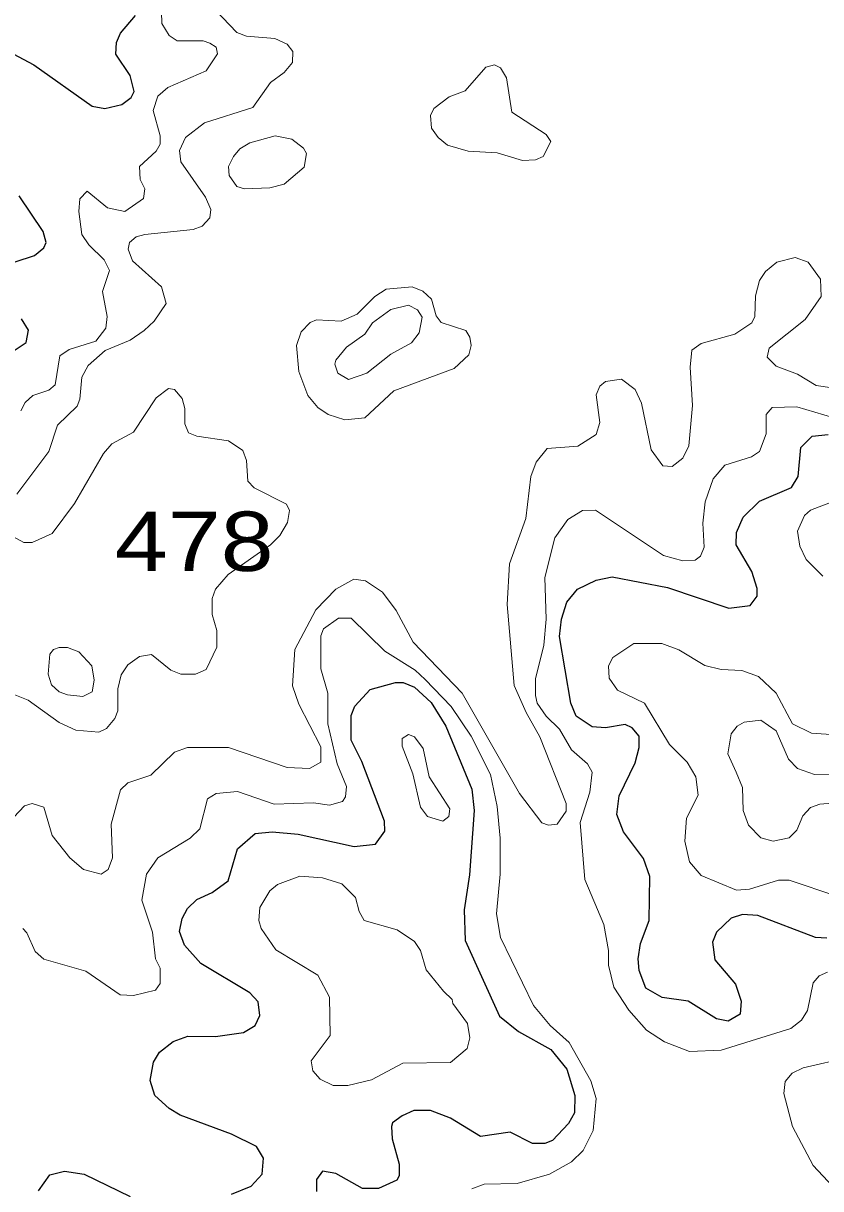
# Model space of a CAD drawing. Extents: x 577 to 602.9, y 7483.8 to 7511.6.
# Drawn here: x 586.602 to 587.677, y 7495.458 to 7497.028 of the extents above; entities that cross this region are included whole.
import ezdxf
from ezdxf.enums import TextEntityAlignment as Align

# ---------------------------------------------------------------- set-up
doc = ezdxf.new("R2010")
doc.units = 0
doc.header["$LTSCALE"] = 0.032
doc.layers.add('1', color=7, linetype='Continuous', lineweight=25)
doc.layers.add('2', color=7, linetype='Continuous', lineweight=13)
doc.layers.add('61', color=7, linetype='Continuous')

msp = doc.modelspace()

# ---------------------------------------------------------------- linework, layer by layer
at = {"layer": '1'}
for points in [[(586.5885, 7496.9869), (586.6163, 7496.9717), (586.695, 7496.9161), (586.7117, 7496.9129), (586.7348, 7496.9185), (586.7475, 7496.928), (586.7515, 7496.936), (586.7459, 7496.9574), (586.7268, 7496.9861), (586.7276, 7497.002), (586.7332, 7497.0147), (586.7531, 7497.0385)], [(586.563, 7496.6974), (586.6171, 7496.7149), (586.6298, 7496.7252), (586.633, 7496.7324), (586.629, 7496.7475), (586.5964, 7496.7952)], [(586.5885, 7496.5861), (586.606, 7496.598), (586.6092, 7496.6147), (586.5996, 7496.6298)], [(587.5721, 7496.3626), (587.5944, 7496.3841), (587.6373, 7496.4024), (587.6461, 7496.4175), (587.65, 7496.4565), (587.6652, 7496.4716), (587.6866, 7496.474)], [(587.685, 7495.7957), (587.6699, 7495.7965), (587.592, 7495.8259), (587.5713, 7495.8275), (587.5562, 7495.8227), (587.5363, 7495.8036), (587.5308, 7495.7901), (587.534, 7495.7663), (587.5618, 7495.7337), (587.5697, 7495.7106), (587.5681, 7495.6931), (587.5522, 7495.6836), (587.5363, 7495.6867), (587.4982, 7495.7106), (587.4632, 7495.7154), (587.4409, 7495.7281), (587.4322, 7495.7519), (587.4306, 7495.7678), (587.4338, 7495.7885), (587.4457, 7495.8195), (587.4465, 7495.8784), (587.4377, 7495.903), (587.4107, 7495.9388), (587.402, 7495.9619), (587.4051, 7495.9873), (587.4266, 7496.0318), (587.4322, 7496.0525), (587.4322, 7496.0676), (587.4226, 7496.0788), (587.4131, 7496.0835), (587.3868, 7496.0788), (587.3686, 7496.0804), (587.3471, 7496.0947), (587.3399, 7496.1122), (587.3248, 7496.202), (587.3272, 7496.2251), (587.3344, 7496.2481), (587.3487, 7496.2656), (587.3741, 7496.2776), (587.3956, 7496.2823), (587.4703, 7496.268), (587.553, 7496.2402), (587.5817, 7496.2434), (587.5912, 7496.2561), (587.5912, 7496.2664), (587.584, 7496.2895), (587.5626, 7496.3253), (587.5634, 7496.342), (587.5721, 7496.3626)], [(586.8565, 7495.8569), (586.8779, 7495.8728), (586.8907, 7495.9157), (586.9145, 7495.9364), (586.9376, 7495.9388), (586.9726, 7495.9356), (587.0481, 7495.9189), (587.0767, 7495.9221), (587.0894, 7495.9396), (587.0887, 7495.9531), (587.0584, 7496.0334), (587.0441, 7496.0621), (587.0441, 7496.0955), (587.0489, 7496.1082), (587.0696, 7496.1304), (587.1038, 7496.14), (587.1141, 7496.14), (587.1292, 7496.1336), (587.1515, 7496.113), (587.1714, 7496.0811), (587.2063, 7495.9961), (587.2095, 7495.9674), (587.2032, 7495.8808), (587.196, 7495.8338), (587.1976, 7495.7925), (587.2437, 7495.6907), (587.2692, 7495.67), (587.3129, 7495.6454), (587.3344, 7495.6191), (587.3455, 7495.5834), (587.3447, 7495.5603), (587.3367, 7495.546), (587.3153, 7495.5229), (587.3049, 7495.519), (587.2882, 7495.519), (587.258, 7495.5341), (587.2183, 7495.5285), (587.1777, 7495.5531), (587.1507, 7495.5635), (587.1284, 7495.5635), (587.1125, 7495.5563), (587.0998, 7495.5468), (587.0982, 7495.542), (587.099, 7495.5253), (587.1085, 7495.4911), (587.1085, 7495.4752), (587.1054, 7495.4697), (587.0807, 7495.4585), (587.0592, 7495.4585), (587.0234, 7495.4784), (587.0052, 7495.4816), (586.9972, 7495.4705), (586.9972, 7495.4545)], [(586.8827, 7495.4506), (586.9089, 7495.4617), (586.9241, 7495.4776), (586.9256, 7495.4991), (586.9161, 7495.515), (586.8827, 7495.5317), (586.8135, 7495.5571), (586.7984, 7495.5659), (586.7793, 7495.5834), (586.773, 7495.604), (586.7777, 7495.6287), (586.7857, 7495.6422), (586.804, 7495.6565), (586.8239, 7495.6637), (586.8612, 7495.6629), (586.8986, 7495.6684), (586.9145, 7495.678), (586.9209, 7495.6915), (586.9185, 7495.7098), (586.9074, 7495.7217), (586.8414, 7495.7615), (586.8191, 7495.7861), (586.8127, 7495.8044), (586.8159, 7495.8219), (586.8231, 7495.8354), (586.8358, 7495.8474), (586.8565, 7495.8569)], [(586.6227, 7495.4553), (586.6378, 7495.4768), (586.6577, 7495.4816), (586.6839, 7495.4776), (586.7459, 7495.4474)]]:
    msp.add_lwpolyline(points, dxfattribs=at)
at = {"layer": '2'}
for points in [[(586.9654, 7496.99), (586.9575, 7496.9996), (586.9408, 7497.0075), (586.9026, 7497.0107), (586.8899, 7497.0155), (586.8612, 7497.0457)], [(586.7881, 7497.0433), (586.7889, 7497.0274), (586.7984, 7497.0115), (586.8095, 7497.0043), (586.8445, 7497.0043), (586.8533, 7497.0012), (586.862, 7496.9956), (586.8636, 7496.9869), (586.8485, 7496.9638), (586.7968, 7496.9415), (586.7833, 7496.9296), (586.7769, 7496.9105), (586.7865, 7496.8763), (586.7865, 7496.8652), (586.7809, 7496.8556), (586.7587, 7496.835), (586.7595, 7496.8175), (586.7658, 7496.8048), (586.7642, 7496.792), (586.7388, 7496.7745), (586.7157, 7496.7793)], [(586.5933, 7496.3937), (586.6362, 7496.4509), (586.6481, 7496.4867), (586.6744, 7496.5121), (586.6783, 7496.5217), (586.6807, 7496.5511), (586.6895, 7496.567), (586.7125, 7496.5869), (586.7459, 7496.6012), (586.765, 7496.6139), (586.7785, 7496.6266), (586.7944, 7496.6505), (586.7881, 7496.6728), (586.7491, 7496.7077), (586.7435, 7496.7236), (586.7451, 7496.7324), (586.7539, 7496.7403), (586.7658, 7496.7435), (586.831, 7496.7499), (586.8429, 7496.7547), (586.8533, 7496.7658), (586.8549, 7496.7769), (586.8477, 7496.7936), (586.8143, 7496.8413), (586.8127, 7496.8564), (586.8207, 7496.8739), (586.8461, 7496.8938), (586.9113, 7496.9145), (586.9352, 7496.9479), (586.9535, 7496.9614), (586.9646, 7496.9749), (586.9654, 7496.99)], [(586.7157, 7496.7793), (586.6879, 7496.8016), (586.6783, 7496.7912), (586.6768, 7496.7745), (586.6807, 7496.7435), (586.6903, 7496.7292), (586.7109, 7496.7093), (586.7181, 7496.695), (586.7086, 7496.6664), (586.7149, 7496.633), (586.7133, 7496.6171), (586.6998, 7496.5996), (586.664, 7496.5885), (586.6513, 7496.5797), (586.6449, 7496.5408), (586.6362, 7496.5336), (586.6147, 7496.5264), (586.6044, 7496.5169), (586.5988, 7496.5058)], [(587.6922, 7496.5368), (587.6707, 7496.54), (587.6453, 7496.5551), (587.6167, 7496.5662), (587.6047, 7496.5781), (587.6071, 7496.5901), (587.6556, 7496.629), (587.6771, 7496.66), (587.6763, 7496.6831), (587.6596, 7496.7062), (587.6421, 7496.7125), (587.6174, 7496.7062), (587.6023, 7496.6934), (587.5944, 7496.6815), (587.5888, 7496.6608), (587.588, 7496.633), (587.584, 7496.6243), (587.561, 7496.6091), (587.5157, 7496.5964), (587.5029, 7496.5877), (587.5006, 7496.5646), (587.5037, 7496.5129), (587.499, 7496.4589), (587.491, 7496.4422), (587.4767, 7496.431), (587.464, 7496.4318), (587.4481, 7496.4533), (587.4354, 7496.5161), (587.4266, 7496.5344), (587.4083, 7496.5487), (587.3868, 7496.5455), (587.3789, 7496.5392), (587.3741, 7496.5272), (587.3789, 7496.4899), (587.3741, 7496.474), (587.3495, 7496.4581), (587.3081, 7496.4549), (587.293, 7496.4366), (587.2859, 7496.4175), (587.2795, 7496.361), (587.2572, 7496.2998), (587.2541, 7496.245), (587.2636, 7496.136), (587.2797, 7496.0994), (587.2983, 7496.0669), (587.3336, 7495.977), (587.3336, 7495.9666), (587.3216, 7495.9491), (587.3097, 7495.9476), (587.301, 7495.9507), (587.2707, 7495.9905), (587.1936, 7496.1257), (587.1276, 7496.1941), (587.1046, 7496.237), (587.0863, 7496.2617), (587.0632, 7496.2768), (587.0473, 7496.2791), (587.0234, 7496.2656), (586.9964, 7496.2378), (586.9678, 7496.1845), (586.9646, 7496.1352), (586.9734, 7496.1106), (587.0028, 7496.0533), (587.0028, 7496.0326), (586.9877, 7496.0239), (586.9575, 7496.0255), (586.8787, 7496.0525), (586.8231, 7496.0525), (586.8056, 7496.0462), (586.7738, 7496.0151), (586.7428, 7496.0048), (586.7332, 7495.9953), (586.7205, 7495.9491), (586.7221, 7495.9038), (586.7165, 7495.8879), (586.707, 7495.8816), (586.6831, 7495.8879), (586.6648, 7495.9038), (586.641, 7495.934), (586.6298, 7495.9722), (586.6139, 7495.977), (586.6036, 7495.9738), (586.5742, 7495.9428)], [(586.5885, 7496.1241), (586.6084, 7496.1161), (586.6505, 7496.0859), (586.6728, 7496.0756), (586.7038, 7496.0732), (586.7141, 7496.078), (586.7253, 7496.0915), (586.7292, 7496.1018), (586.7292, 7496.1312), (586.734, 7496.1503), (586.7428, 7496.1638), (586.7587, 7496.175), (586.7746, 7496.1774), (586.8008, 7496.1567), (586.8143, 7496.1511), (586.8342, 7496.1511), (586.8485, 7496.1575), (586.8628, 7496.1877), (586.8628, 7496.21), (586.8565, 7496.2314), (586.8565, 7496.2529), (586.8612, 7496.2656), (586.8779, 7496.2855), (586.9352, 7496.3253), (586.9479, 7496.338), (586.9582, 7496.3555), (586.9606, 7496.3714), (586.9567, 7496.3801), (586.9132, 7496.4021), (586.9044, 7496.4112), (586.9026, 7496.439), (586.8978, 7496.4525), (586.8787, 7496.4652), (586.8358, 7496.4716), (586.8247, 7496.4763), (586.8199, 7496.4883), (586.8199, 7496.509), (586.8159, 7496.5225), (586.8056, 7496.5344), (586.7976, 7496.536), (586.7809, 7496.5233), (586.7507, 7496.4771), (586.7213, 7496.4612), (586.7102, 7496.4485), (586.6712, 7496.3809), (586.641, 7496.3404), (586.6139, 7496.3284), (586.6028, 7496.3284), (586.5837, 7496.3388)], [(587.6858, 7495.7496), (587.6747, 7495.7448), (587.6667, 7495.7352), (587.6588, 7495.6979), (587.6508, 7495.6851), (587.6365, 7495.674), (587.5427, 7495.6446), (587.4998, 7495.6427), (587.4664, 7495.6557), (587.4417, 7495.6716), (587.4179, 7495.6987), (587.398, 7495.7297), (587.3908, 7495.7591), (587.3908, 7495.779), (587.3845, 7495.814), (587.359, 7495.8744), (587.3527, 7495.9515), (587.3654, 7495.9921), (587.3686, 7496.0191), (587.3622, 7496.0303), (587.3407, 7496.0493), (587.3248, 7496.0772), (587.3065, 7496.0947), (587.2946, 7496.1122), (587.2922, 7496.1225), (587.2922, 7496.1448), (587.3034, 7496.1901), (587.3065, 7496.2251), (587.3049, 7496.2815), (587.3185, 7496.3348), (587.336, 7496.3595), (587.3558, 7496.3714), (587.3733, 7496.3722), (587.4648, 7496.311), (587.491, 7496.3038), (587.5077, 7496.3046), (587.5149, 7496.3102), (587.5196, 7496.3221), (587.518, 7496.3547), (587.5212, 7496.3833), (587.5316, 7496.4143), (587.5475, 7496.4326), (587.5833, 7496.4437), (587.5944, 7496.4509), (587.6031, 7496.4748), (587.6031, 7496.501), (587.6111, 7496.5105), (587.6445, 7496.5113), (587.693, 7496.497)], [(587.6898, 7496.3825), (587.6628, 7496.3722), (587.6548, 7496.365), (587.6453, 7496.3436), (587.6485, 7496.3237), (587.6572, 7496.3054), (587.6795, 7496.2831)], [(586.6012, 7495.8084), (586.6068, 7495.8028), (586.6179, 7495.7774), (586.6298, 7495.7671), (586.6863, 7495.7511), (586.7324, 7495.7193), (586.7507, 7495.7185), (586.7801, 7495.7257), (586.7865, 7495.7344), (586.7865, 7495.7551), (586.7801, 7495.7678), (586.7761, 7495.8036), (586.7618, 7495.8466), (586.7682, 7495.8816), (586.7833, 7495.9038), (586.827, 7495.9301), (586.8398, 7495.9428), (586.8501, 7495.9833), (586.862, 7495.9905), (586.8907, 7495.9929), (586.94, 7495.9762), (586.9932, 7495.9778), (587.0147, 7495.9746), (587.0322, 7495.9794), (587.0362, 7495.9857), (587.0378, 7496), (587.025, 7496.0303), (587.0123, 7496.0843), (587.0123, 7496.1257), (587.0028, 7496.1583), (587.0028, 7496.2028), (587.0068, 7496.2124), (587.0266, 7496.2267), (587.0441, 7496.2267), (587.0894, 7496.1821), (587.13, 7496.1567), (587.1435, 7496.144), (587.1785, 7496.1074), (587.2055, 7496.0676), (587.2318, 7496.0159), (587.2405, 7495.973), (587.2445, 7495.9301), (587.2445, 7495.8816), (587.2397, 7495.8283), (587.2453, 7495.7965), (587.2898, 7495.705), (587.3121, 7495.678), (587.3375, 7495.6549), (587.367, 7495.6032), (587.3741, 7495.5794), (587.3701, 7495.5365), (587.3566, 7495.5094), (587.3407, 7495.4943), (587.3113, 7495.4776), (587.2676, 7495.4649), (587.223, 7495.4641), (587.2063, 7495.4577)], [(587.7232, 7496.0676), (587.6644, 7496.0716), (587.6389, 7496.0843), (587.6167, 7496.1257), (587.5928, 7496.1479), (587.5705, 7496.1559), (587.5427, 7496.1575), (587.5204, 7496.163), (587.4854, 7496.1837), (587.4624, 7496.1925), (587.425, 7496.1925), (587.3964, 7496.1734), (587.3908, 7496.1623), (587.3916, 7496.1456), (587.4027, 7496.1297), (587.4393, 7496.1122), (587.4727, 7496.0565), (587.4966, 7496.0326), (587.5085, 7496.0128), (587.5117, 7495.9881), (587.4958, 7495.9571), (587.4934, 7495.9261), (587.4998, 7495.8983), (587.5157, 7495.88), (587.5634, 7495.8601), (587.5809, 7495.8617), (587.6198, 7495.8736), (587.6341, 7495.8736), (587.6986, 7495.8521)], [(587.7288, 7496.0167), (587.6683, 7496.0159), (587.6453, 7496.0239), (587.6333, 7496.0366), (587.6167, 7496.0748), (587.596, 7496.0891), (587.5737, 7496.0867), (587.5642, 7496.0811), (587.5562, 7496.0708), (587.5514, 7496.0438), (587.5626, 7496.0191), (587.5713, 7495.9984), (587.5721, 7495.9674), (587.5793, 7495.9476), (587.596, 7495.9309), (587.6127, 7495.9261), (587.6341, 7495.9309), (587.6445, 7495.9412), (587.6524, 7495.9603), (587.6628, 7495.9714), (587.6755, 7495.9762), (587.7256, 7495.9802)], [(587.693, 7495.4609), (587.6667, 7495.4895), (587.6389, 7495.542), (587.627, 7495.5865), (587.6286, 7495.6025), (587.6381, 7495.6136), (587.6532, 7495.6207), (587.7153, 7495.6351)]]:
    msp.add_lwpolyline(points, dxfattribs=at)
for points in [[(587.1554, 7496.9129), (587.1761, 7496.9288), (587.1976, 7496.9368), (587.2254, 7496.9686), (587.2369, 7496.9719), (587.2453, 7496.9678), (587.2533, 7496.9542), (587.2604, 7496.9081), (587.3065, 7496.8779), (587.3129, 7496.8684), (587.3026, 7496.8485), (587.2922, 7496.8437), (587.2747, 7496.8429), (587.2405, 7496.8533), (587.2016, 7496.8556), (587.1737, 7496.8636), (587.161, 7496.8739), (587.1523, 7496.8867), (587.1507, 7496.9034)], [(586.9415, 7496.8763), (586.9638, 7496.8716), (586.9797, 7496.8596), (586.9837, 7496.8525), (586.9805, 7496.8342), (586.9535, 7496.8111), (586.9344, 7496.8063), (586.9002, 7496.8048), (586.8899, 7496.8079), (586.8795, 7496.823), (586.8787, 7496.835), (586.8851, 7496.8485), (586.8938, 7496.8588), (586.9074, 7496.8668)], [(587.0521, 7496.6362), (587.0759, 7496.66), (587.091, 7496.6696), (587.126, 7496.6728), (587.1403, 7496.6672), (587.1523, 7496.6561), (587.1586, 7496.6338), (587.165, 7496.625), (587.1984, 7496.6139), (587.204, 7496.6052), (587.2055, 7496.594), (587.2024, 7496.5813), (587.1825, 7496.563), (587.1014, 7496.5328), (587.0624, 7496.4962), (587.0354, 7496.4938), (587.0131, 7496.501), (586.9988, 7496.5105), (586.9853, 7496.5264), (586.9734, 7496.559), (586.9702, 7496.594), (586.9765, 7496.6123), (586.9885, 7496.625), (586.9972, 7496.6282), (587.0306, 7496.6266)], [(587.0728, 7496.6243), (587.0974, 7496.6425), (587.1213, 7496.6481), (587.1332, 7496.6417), (587.1395, 7496.6322), (587.1356, 7496.6107), (587.1252, 7496.5972), (587.0974, 7496.5821), (587.0648, 7496.5567), (587.0401, 7496.5479), (587.0258, 7496.5567), (587.0219, 7496.5686), (587.0234, 7496.5742), (587.0378, 7496.5916), (587.0624, 7496.6091)], [(586.6616, 7496.1233), (586.6823, 7496.1209), (586.695, 7496.1273), (586.6974, 7496.1432), (586.6942, 7496.1623), (586.6768, 7496.1813), (586.6616, 7496.1869), (586.6505, 7496.1869), (586.6426, 7496.1845), (586.6378, 7496.1782), (586.6354, 7496.1511), (586.6402, 7496.1368), (586.6505, 7496.1273)], [(587.1125, 7496.0541), (587.1124, 7496.0647), (587.1213, 7496.07), (587.1292, 7496.0668), (587.1411, 7496.0509), (587.1491, 7496.0128), (587.1769, 7495.9698), (587.1753, 7495.9595), (587.1674, 7495.9531), (587.1467, 7495.9595), (587.1372, 7495.9722), (587.1268, 7496.0167)], [(587.1682, 7495.7241), (587.1451, 7495.7527), (587.1372, 7495.779), (587.1292, 7495.7909), (587.1061, 7495.8068), (587.0616, 7495.8195), (587.0545, 7495.8315), (587.0497, 7495.8505), (587.0314, 7495.8688), (587.0052, 7495.8768), (586.9749, 7495.8792), (586.9447, 7495.868), (586.9344, 7495.8593), (586.9209, 7495.837), (586.9193, 7495.8195), (586.9225, 7495.8084), (586.9423, 7495.7798), (586.9988, 7495.7456), (587.0147, 7495.7162), (587.0155, 7495.6645), (586.9901, 7495.6303), (586.9924, 7495.6168), (587.002, 7495.6056), (587.0195, 7495.5969), (587.0394, 7495.5969), (587.0712, 7495.6048), (587.1133, 7495.6271), (587.1777, 7495.6279), (587.2, 7495.647), (587.204, 7495.6613), (587.2008, 7495.6804), (587.1809, 7495.7074), (587.1801, 7495.713)]]:
    msp.add_lwpolyline(points, close=True, dxfattribs=at)

# ---------------------------------------------------------------- texts
at = {"layer": '61', "width": 1.2}
msp.add_text('478', height=0.08, dxfattribs=at).set_placement((586.8323, 7496.2901), align=Align.CENTER)

doc.saveas('drawing.dxf')
